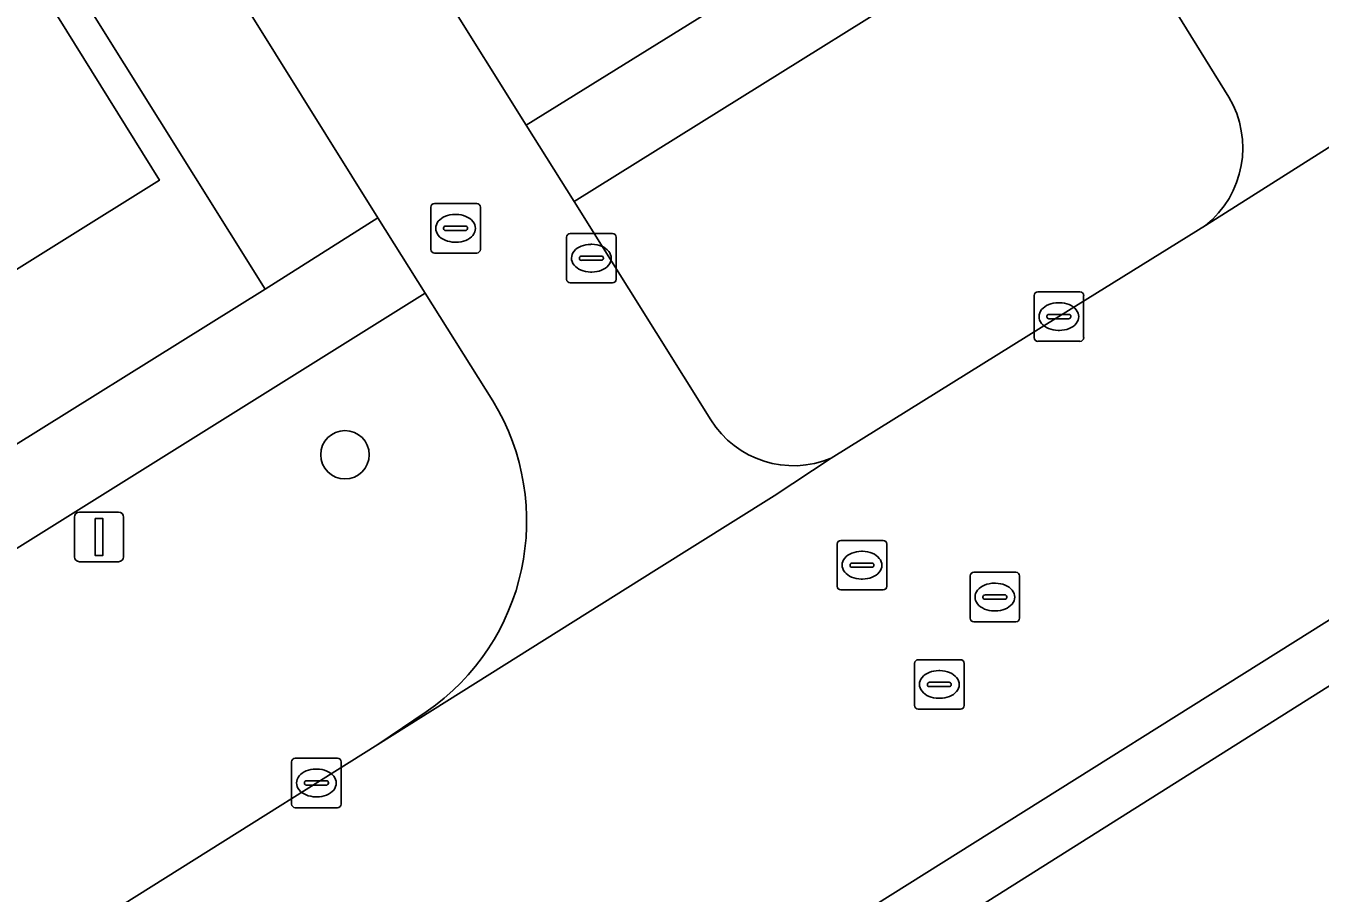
# Model space of a CAD drawing. Extents: x 159279 to 160377, y 384531 to 385888.
# Drawn here: x 159684.48 to 159710.61, y 385382.15 to 385399.67 of the extents above; entities that cross this region are included whole.
import ezdxf

# ---------------------------------------------------------------- set-up
doc = ezdxf.new("R2010")
doc.units = 0
for name, color, linetype in [('IMGEO_Boom', 7, 'Continuous'), ('IMGEO_Erf', 7, 'Continuous'), ('IMGEO_Groenvoorziening', 7, 'Continuous'), ('IMGEO_Kolk', 7, 'Continuous'), ('IMGEO_Lichtmast', 7, 'Continuous'), ('IMGEO_Pand', 7, 'Continuous'), ('IMGEO_Rijbaan_lokaal_open', 7, 'Continuous'), ('IMGEO_Rioolput', 7, 'Continuous'), ('IMGEO_Voetpad_open', 7, 'Continuous')]:
    doc.layers.add(name, color=color, linetype=linetype)

msp = doc.modelspace()

# ---------------------------------------------------------------- linework, layer by layer
at = {"layer": 'IMGEO_Boom'}
msp.add_circle((159690.921, 385391.006), 0.489, dxfattribs=at)
at = {"layer": 'IMGEO_Erf'}
for points in [[(159672.22, 385421.659), (159659.174, 385413.817), (159660.1, 385412.096), (159650.465, 385406.039), (159660.554, 385389.755), (159661.844, 385390.742), (159664.369, 385392.326), (159670.504, 385382.802), (159670.586, 385382.674), (159689.307, 385394.352)], [(159682.4, 385404.231), (159687.175, 385396.551), (159683.174, 385394.052), (159683.936, 385392.848), (159680.003, 385390.398), (159678.258, 385393.199), (159678.419, 385393.299), (159676.764, 385395.956), (159675.431, 385395.152), (159673.292, 385398.59)]]:
    msp.add_lwpolyline(points, close=True, dxfattribs=at)
at = {"layer": 'IMGEO_Groenvoorziening'}
for points in [[(159691.225, 385403.027), (159694.58, 385397.661), (159705.081, 385404.182)], [(159708.77, 385398.23), (159706.029, 385402.658), (159695.547, 385396.119), (159698.312, 385391.711)], [(159700.741, 385390.938), (159705.338, 385393.797), (159708.299, 385395.635)], [(159693.908, 385392.097), (159692.541, 385394.27), (159664.459, 385376.721), (159668.214, 385370.511), (159672.522, 385373.201), (159676.744, 385375.84), (159691.585, 385385.155)], [(159691.585, 385385.155), (159692.562, 385385.813)]]:
    msp.add_lwpolyline(points, dxfattribs=at)
for centre, radius, start, end in [((159707.039, 385397.204), 2.012, 308.7681, 30.6572), ((159689.915, 385389.666), 4.674, 304.4844, 31.336), ((159699.979, 385392.746), 1.962, 211.8286, 292.8653)]:
    msp.add_arc(centre, radius, start, end, dxfattribs=at)
at = {"layer": 'IMGEO_Kolk'}
for p, q in [((159695.471, 385395.476), (159696.323, 385395.476)), ((159695.396, 385394.55), (159695.396, 385395.402)), ((159695.884, 385395.256), (159695.909, 385395.256)), ((159696.397, 385395.402), (159696.397, 385394.55)), ((159695.655, 385394.97), (159695.655, 385394.982)), ((159696.093, 385394.933), (159695.695, 385394.933)), ((159695.698, 385395.019), (159696.096, 385395.019)), ((159696.139, 385394.982), (159696.139, 385394.97)), ((159695.907, 385394.696), (159695.882, 385394.696)), ((159696.323, 385394.476), (159695.471, 385394.476)), ((159704.837, 385393.371), (159704.837, 385394.223)), ((159704.912, 385394.297), (159705.764, 385394.297)), ((159705.838, 385394.223), (159705.838, 385393.371)), ((159705.325, 385394.077), (159705.35, 385394.077)), ((159705.096, 385393.791), (159705.096, 385393.803)), ((159705.534, 385393.754), (159705.136, 385393.754)), ((159705.139, 385393.84), (159705.537, 385393.84)), ((159705.58, 385393.803), (159705.58, 385393.791)), ((159705.348, 385393.517), (159705.323, 385393.517)), ((159705.764, 385393.297), (159704.912, 385393.297)), ((159689.844, 385383.951), (159689.844, 385384.803)), ((159689.919, 385384.877), (159690.771, 385384.877)), ((159690.845, 385384.803), (159690.845, 385383.951)), ((159690.332, 385384.657), (159690.357, 385384.657)), ((159690.103, 385384.371), (159690.103, 385384.383)), ((159690.541, 385384.334), (159690.143, 385384.334)), ((159690.146, 385384.42), (159690.544, 385384.42)), ((159690.587, 385384.383), (159690.587, 385384.371)), ((159690.355, 385384.097), (159690.33, 385384.097)), ((159690.771, 385383.877), (159689.919, 385383.877))]:
    msp.add_line(p, q, dxfattribs=at)
for points in [[(159695.471, 385395.476), (159696.323, 385395.476)], [(159695.396, 385394.55), (159695.396, 385395.402)], [(159696.397, 385395.402), (159696.397, 385394.55)], [(159696.323, 385394.476), (159695.471, 385394.476)], [(159704.837, 385393.371), (159704.837, 385394.223)], [(159704.912, 385394.297), (159705.764, 385394.297)], [(159705.838, 385394.223), (159705.838, 385393.371)], [(159705.764, 385393.297), (159704.912, 385393.297)], [(159689.844, 385383.951), (159689.844, 385384.803)], [(159689.919, 385384.877), (159690.771, 385384.877)], [(159690.845, 385384.803), (159690.845, 385383.951)], [(159690.771, 385383.877), (159689.919, 385383.877)]]:
    msp.add_lwpolyline(points, dxfattribs=at)
for centre, radius, start, end in [((159695.473, 385395.4), 0.0765, 91.552, 178.448), ((159695.473, 385395.4), 0.0765, 91.552, 178.448), ((159696.321, 385395.4), 0.0765, 1.552, 88.448), ((159696.321, 385395.4), 0.0765, 1.552, 88.448), ((159695.695, 385394.979), 0.0403, 85.8775, 175.7526), ((159695.692, 385394.969), 0.0366, 178.938, 274.7102), ((159696.096, 385394.976), 0.043, 264.8664, 352.4533), ((159696.1, 385394.981), 0.0386, 1.7309, 96.639), ((159695.473, 385394.552), 0.0765, 181.552, 268.448), ((159695.473, 385394.552), 0.0765, 181.552, 268.448), ((159696.321, 385394.552), 0.0765, 271.552, 358.448), ((159696.321, 385394.552), 0.0765, 271.552, 358.448), ((159704.914, 385394.221), 0.0765, 91.552, 178.448), ((159704.914, 385394.221), 0.0765, 91.552, 178.448), ((159705.762, 385394.221), 0.0765, 1.552, 88.448), ((159705.762, 385394.221), 0.0765, 1.552, 88.448), ((159705.136, 385393.8), 0.0403, 85.8775, 175.7526), ((159705.133, 385393.79), 0.0366, 178.938, 274.7102), ((159705.537, 385393.797), 0.043, 264.8664, 352.4533), ((159705.541, 385393.802), 0.0386, 1.7309, 96.639), ((159704.914, 385393.373), 0.0765, 181.552, 268.448), ((159704.914, 385393.373), 0.0765, 181.552, 268.448), ((159705.762, 385393.373), 0.0765, 271.552, 358.448), ((159705.762, 385393.373), 0.0765, 271.552, 358.448), ((159689.921, 385384.801), 0.0765, 91.552, 178.448), ((159689.921, 385384.801), 0.0765, 91.552, 178.448), ((159690.769, 385384.801), 0.0765, 1.552, 88.448), ((159690.769, 385384.801), 0.0765, 1.552, 88.448), ((159690.143, 385384.38), 0.0403, 85.8775, 175.7526), ((159690.14, 385384.37), 0.0366, 178.938, 274.7102), ((159690.544, 385384.377), 0.043, 264.8664, 352.4533), ((159690.548, 385384.382), 0.0386, 1.7309, 96.639), ((159689.921, 385383.953), 0.0765, 181.552, 268.448), ((159689.921, 385383.953), 0.0765, 181.552, 268.448), ((159690.769, 385383.953), 0.0765, 271.552, 358.448), ((159690.769, 385383.953), 0.0765, 271.552, 358.448)]:
    msp.add_arc(centre, radius, start, end, dxfattribs=at)
for centre, major_axis, ratio, start_param, end_param in [((159695.883, 385394.976), (-0.387, 0.002), 0.722429, 4.712389, 7.853982), ((159695.908, 385394.976), (-0.39, 0.002), 0.717154, 1.570796, 4.712389), ((159705.324, 385393.797), (-0.387, 0.002), 0.722429, 4.712389, 7.853982), ((159705.349, 385393.797), (-0.39, 0.002), 0.717154, 1.570796, 4.712389), ((159690.331, 385384.377), (-0.387, 0.002), 0.722429, 4.712389, 7.853982), ((159690.356, 385384.377), (-0.39, 0.002), 0.717154, 1.570796, 4.712389)]:
    msp.add_ellipse(centre, major_axis=major_axis, ratio=ratio, start_param=start_param, end_param=end_param, dxfattribs=at)
at = {"layer": 'IMGEO_Lichtmast'}
for p, q in [((159685.459, 385388.946), (159685.459, 385389.746)), ((159685.459, 385389.746), (159685.459, 385388.946)), ((159685.559, 385389.846), (159686.349, 385389.846)), ((159686.349, 385389.846), (159685.559, 385389.846)), ((159686.449, 385389.746), (159686.449, 385388.946)), ((159686.449, 385388.946), (159686.449, 385389.746)), ((159686.349, 385388.846), (159685.559, 385388.846)), ((159685.559, 385388.846), (159686.349, 385388.846))]:
    msp.add_line(p, q, dxfattribs=at)
msp.add_lwpolyline([(159685.879, 385389.721), (159686.029, 385389.721), (159686.029, 385388.971), (159685.879, 385388.971), (159685.879, 385389.721)], dxfattribs=at)
for centre, start, end in [((159685.559, 385389.746), 90, 180), ((159685.559, 385389.746), 90, 180), ((159686.349, 385389.746), 0, 90), ((159686.349, 385389.746), 360, 90), ((159685.559, 385388.946), 180, 270), ((159685.559, 385388.946), 180, 270), ((159686.349, 385388.946), 270, 0), ((159686.349, 385388.946), 270, 0)]:
    msp.add_arc(centre, 0.1, start, end, dxfattribs=at)
at = {"layer": 'IMGEO_Pand'}
msp.add_lwpolyline([(159687.175, 385396.551), (159682.4, 385404.231), (159673.292, 385398.59), (159675.431, 385395.152), (159676.764, 385395.956), (159678.419, 385393.299), (159678.258, 385393.199), (159680.003, 385390.398), (159683.936, 385392.848), (159683.174, 385394.052)], close=True, dxfattribs=at)
at = {"layer": 'IMGEO_Rijbaan_lokaal_open'}
for points in [[(159710.177, 385402.582), (159708.982, 385404.499), (159708.015, 385406.051), (159687.146, 385439.534), (159650.306, 385498.682), (159633.741, 385488.313), (159668.221, 385433.234), (159691.585, 385395.788), (159692.541, 385394.27), (159693.908, 385392.097)], [(159685.097, 385436.185), (159686.226, 385434.37), (159691.198, 385426.45), (159692.531, 385424.291), (159697.463, 385416.406), (159698.934, 385414.053), (159703.942, 385406.013), (159705.081, 385404.182), (159706.029, 385402.658), (159708.77, 385398.23)], [(159698.312, 385391.711), (159695.547, 385396.119), (159694.58, 385397.661), (159691.225, 385403.027), (159686.216, 385411.029), (159680.554, 385420.185), (159675.526, 385428.153), (159674.825, 385429.291)], [(159644.265, 385348.476), (159693.538, 385379.269), (159694.578, 385379.919), (159695.635, 385378.201), (159696.559, 385378.77), (159699.58, 385380.629), (159714.128, 385389.762), (159720.028, 385393.412), (159721.442, 385394.303), (159730.951, 385400.295), (159733.918, 385402.165), (159735.355, 385403.07), (159738.282, 385404.915), (159739.008, 385405.372), (159763.09, 385420.412)], [(159733.654, 385411.494), (159717.55, 385401.445), (159715.601, 385400.268), (159708.299, 385395.635), (159705.338, 385393.797), (159700.741, 385390.938), (159699.587, 385390.176), (159697.213, 385388.687), (159691.585, 385385.155), (159676.744, 385375.84), (159672.522, 385373.201), (159668.214, 385370.511), (159667.694, 385370.186), (159666.124, 385369.205), (159665.53, 385368.834), (159663.898, 385367.815), (159663.434, 385367.525), (159661.98, 385366.65), (159661.215, 385366.183), (159649.438, 385358.819), (159648.454, 385358.203), (159647.441, 385357.57), (159646.475, 385356.966)], [(159708.299, 385395.635), (159715.601, 385400.268)], [(159692.562, 385385.813), (159691.585, 385385.155), (159697.213, 385388.687), (159699.587, 385390.176), (159700.741, 385390.938)], [(159711.697, 385386.905), (159702.846, 385381.322)]]:
    msp.add_lwpolyline(points, dxfattribs=at)
for centre, radius, start, end in [((159707.039, 385397.204), 2.012, 308.7681, 30.6572), ((159689.915, 385389.666), 4.674, 304.4844, 31.336), ((159699.979, 385392.746), 1.962, 211.8286, 292.8653)]:
    msp.add_arc(centre, radius, start, end, dxfattribs=at)
at = {"layer": 'IMGEO_Rioolput'}
for p, q in [((159692.654, 385395.153), (159692.654, 385396.005)), ((159692.729, 385396.079), (159693.581, 385396.079)), ((159693.655, 385396.005), (159693.655, 385395.153)), ((159693.142, 385395.859), (159693.167, 385395.859)), ((159692.913, 385395.573), (159692.913, 385395.585)), ((159693.351, 385395.536), (159692.953, 385395.536)), ((159692.956, 385395.622), (159693.354, 385395.622)), ((159693.397, 385395.585), (159693.397, 385395.573)), ((159693.165, 385395.299), (159693.14, 385395.299)), ((159693.581, 385395.079), (159692.729, 385395.079)), ((159700.861, 385388.35), (159700.861, 385389.202)), ((159700.936, 385389.276), (159701.788, 385389.276)), ((159701.862, 385389.202), (159701.862, 385388.35)), ((159701.349, 385389.056), (159701.374, 385389.056)), ((159701.12, 385388.77), (159701.12, 385388.782)), ((159701.558, 385388.733), (159701.16, 385388.733)), ((159701.163, 385388.819), (159701.561, 385388.819)), ((159701.604, 385388.782), (159701.604, 385388.77)), ((159703.619, 385388.632), (159704.471, 385388.632)), ((159701.372, 385388.496), (159701.347, 385388.496)), ((159703.544, 385387.706), (159703.544, 385388.558)), ((159704.032, 385388.412), (159704.057, 385388.412)), ((159704.545, 385388.558), (159704.545, 385387.706)), ((159701.788, 385388.276), (159700.936, 385388.276)), ((159703.803, 385388.126), (159703.803, 385388.138)), ((159703.846, 385388.175), (159704.244, 385388.175)), ((159704.287, 385388.138), (159704.287, 385388.126)), ((159704.241, 385388.089), (159703.843, 385388.089)), ((159704.055, 385387.852), (159704.03, 385387.852)), ((159704.471, 385387.632), (159703.619, 385387.632)), ((159702.423, 385385.941), (159702.423, 385386.793)), ((159702.498, 385386.867), (159703.35, 385386.867)), ((159703.424, 385386.793), (159703.424, 385385.941)), ((159702.911, 385386.647), (159702.936, 385386.647)), ((159702.682, 385386.361), (159702.682, 385386.373)), ((159703.12, 385386.324), (159702.722, 385386.324)), ((159702.725, 385386.41), (159703.123, 385386.41)), ((159703.166, 385386.373), (159703.166, 385386.361)), ((159702.934, 385386.087), (159702.909, 385386.087)), ((159703.35, 385385.867), (159702.498, 385385.867))]:
    msp.add_line(p, q, dxfattribs=at)
for points in [[(159692.654, 385395.153), (159692.654, 385396.005)], [(159692.729, 385396.079), (159693.581, 385396.079)], [(159693.655, 385396.005), (159693.655, 385395.153)], [(159693.581, 385395.079), (159692.729, 385395.079)], [(159700.861, 385388.35), (159700.861, 385389.202)], [(159700.936, 385389.276), (159701.788, 385389.276)], [(159701.862, 385389.202), (159701.862, 385388.35)], [(159703.619, 385388.632), (159704.471, 385388.632)], [(159703.544, 385387.706), (159703.544, 385388.558)], [(159704.545, 385388.558), (159704.545, 385387.706)], [(159701.788, 385388.276), (159700.936, 385388.276)], [(159704.471, 385387.632), (159703.619, 385387.632)], [(159702.423, 385385.941), (159702.423, 385386.793)], [(159702.498, 385386.867), (159703.35, 385386.867)], [(159703.424, 385386.793), (159703.424, 385385.941)], [(159703.35, 385385.867), (159702.498, 385385.867)]]:
    msp.add_lwpolyline(points, dxfattribs=at)
for centre, radius, start, end in [((159692.731, 385396.003), 0.0765, 91.552, 178.448), ((159692.731, 385396.003), 0.0765, 91.552, 178.448), ((159693.579, 385396.003), 0.0765, 1.552, 88.448), ((159693.579, 385396.003), 0.0765, 1.552, 88.448), ((159692.953, 385395.582), 0.0403, 85.8775, 175.7526), ((159692.95, 385395.572), 0.0366, 178.938, 274.7102), ((159693.354, 385395.579), 0.043, 264.8664, 352.4533), ((159693.358, 385395.584), 0.0386, 1.7309, 96.639), ((159692.731, 385395.155), 0.0765, 181.552, 268.448), ((159692.731, 385395.155), 0.0765, 181.552, 268.448), ((159693.579, 385395.155), 0.0765, 271.552, 358.448), ((159693.579, 385395.155), 0.0765, 271.552, 358.448), ((159700.938, 385389.2), 0.0765, 91.552, 178.448), ((159700.938, 385389.2), 0.0765, 91.552, 178.448), ((159701.786, 385389.2), 0.0765, 1.552, 88.448), ((159701.786, 385389.2), 0.0765, 1.552, 88.448), ((159701.16, 385388.779), 0.0403, 85.8775, 175.7526), ((159701.157, 385388.769), 0.0366, 178.938, 274.7102), ((159701.561, 385388.776), 0.043, 264.8664, 352.4533), ((159701.565, 385388.781), 0.0386, 1.7309, 96.639), ((159703.621, 385388.556), 0.0765, 91.552, 178.448), ((159703.621, 385388.556), 0.0765, 91.552, 178.448), ((159704.469, 385388.556), 0.0765, 1.552, 88.448), ((159704.469, 385388.556), 0.0765, 1.552, 88.448), ((159700.938, 385388.352), 0.0765, 181.552, 268.448), ((159700.938, 385388.352), 0.0765, 181.552, 268.448), ((159701.786, 385388.352), 0.0765, 271.552, 358.448), ((159701.786, 385388.352), 0.0765, 271.552, 358.448), ((159703.843, 385388.135), 0.0403, 85.8775, 175.7526), ((159703.84, 385388.125), 0.0366, 178.938, 274.7102), ((159704.244, 385388.132), 0.043, 264.8664, 352.4533), ((159704.248, 385388.137), 0.0386, 1.7309, 96.639), ((159703.621, 385387.708), 0.0765, 181.552, 268.448), ((159703.621, 385387.708), 0.0765, 181.552, 268.448), ((159704.469, 385387.708), 0.0765, 271.552, 358.448), ((159704.469, 385387.708), 0.0765, 271.552, 358.448), ((159702.5, 385386.791), 0.0765, 91.552, 178.448), ((159702.5, 385386.791), 0.0765, 91.552, 178.448), ((159703.348, 385386.791), 0.0765, 1.552, 88.448), ((159703.348, 385386.791), 0.0765, 1.552, 88.448), ((159702.722, 385386.37), 0.0403, 85.8775, 175.7526), ((159702.719, 385386.36), 0.0366, 178.938, 274.7102), ((159703.123, 385386.367), 0.043, 264.8664, 352.4533), ((159703.127, 385386.372), 0.0386, 1.7309, 96.639), ((159702.5, 385385.943), 0.0765, 181.552, 268.448), ((159702.5, 385385.943), 0.0765, 181.552, 268.448), ((159703.348, 385385.943), 0.0765, 271.552, 358.448), ((159703.348, 385385.943), 0.0765, 271.552, 358.448)]:
    msp.add_arc(centre, radius, start, end, dxfattribs=at)
for centre, major_axis, ratio, start_param, end_param in [((159693.141, 385395.579), (-0.387, 0.002), 0.722429, 4.712389, 7.853982), ((159693.166, 385395.579), (-0.39, 0.002), 0.717154, 1.570796, 4.712389), ((159701.348, 385388.776), (-0.387, 0.002), 0.722429, 4.712389, 7.853982), ((159701.373, 385388.776), (-0.39, 0.002), 0.717154, 1.570796, 4.712389), ((159704.031, 385388.132), (-0.387, 0.002), 0.722429, 4.712389, 7.853982), ((159704.056, 385388.132), (-0.39, 0.002), 0.717154, 1.570796, 4.712389), ((159702.91, 385386.367), (-0.387, 0.002), 0.722429, 4.712389, 7.853982), ((159702.935, 385386.367), (-0.39, 0.002), 0.717154, 1.570796, 4.712389)]:
    msp.add_ellipse(centre, major_axis=major_axis, ratio=ratio, start_param=start_param, end_param=end_param, dxfattribs=at)
at = {"layer": 'IMGEO_Voetpad_open'}
for points in [[(159633.741, 385488.313), (159633.516, 385488.236), (159631.475, 385486.99), (159631.38, 385486.932), (159646.559, 385462.672), (159649.51, 385457.955), (159665.888, 385431.78), (159672.22, 385421.659), (159689.307, 385394.352), (159691.585, 385395.788), (159668.221, 385433.234)], [(159706.029, 385402.658), (159705.081, 385404.182), (159694.58, 385397.661), (159695.547, 385396.119)]]:
    msp.add_lwpolyline(points, close=True, dxfattribs=at)
for points in [[(159664.459, 385376.721), (159692.541, 385394.27), (159691.585, 385395.788), (159689.307, 385394.352), (159670.586, 385382.674)], [(159711.697, 385386.905), (159711.786, 385387.095), (159712.071, 385387.621), (159712.402, 385388.12), (159712.777, 385388.587), (159713.192, 385389.018), (159713.643, 385389.411), (159714.128, 385389.762), (159699.58, 385380.629)], [(159702.846, 385381.322), (159711.697, 385386.905)]]:
    msp.add_lwpolyline(points, dxfattribs=at)

doc.saveas('drawing.dxf')
